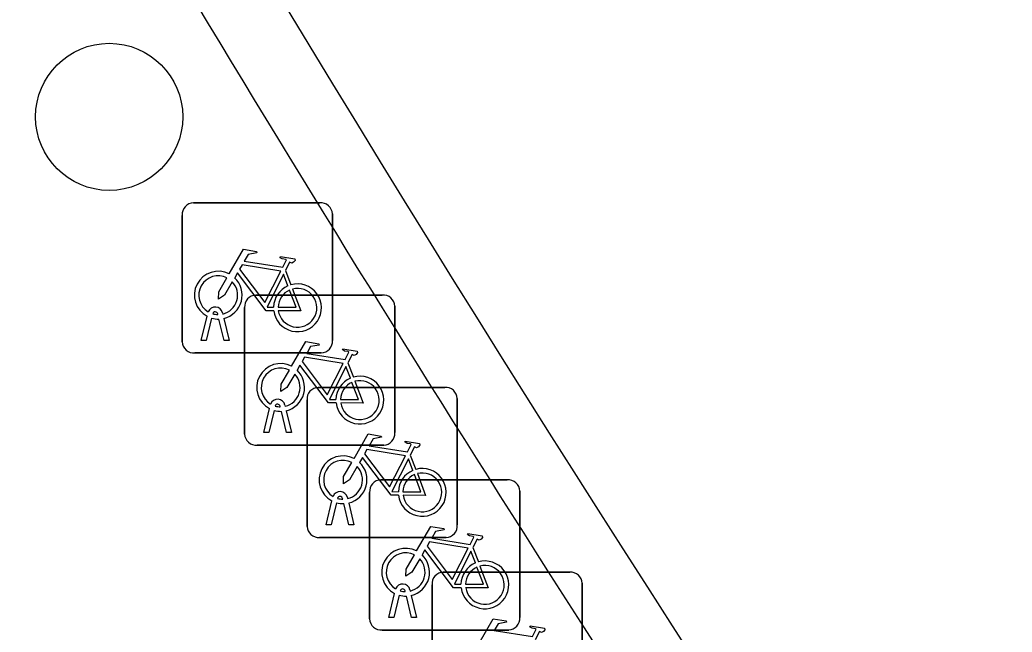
# Model space of a CAD drawing. Extents: x 161087 to 161926, y 382572 to 383873.
# Drawn here: x 161645.77 to 161652.37, y 383132.58 to 383136.65 of the extents above; entities that cross this region are included whole.
import ezdxf

# ---------------------------------------------------------------- set-up
doc = ezdxf.new("R2010")
doc.units = 0
for name, color, linetype in [('IMGEO_Boom', 7, 'Continuous'), ('IMGEO_Fietsenrek', 7, 'Continuous'), ('IMGEO_Fietspad_gesloten', 7, 'Continuous'), ('IMGEO_Groenvoorziening', 7, 'Continuous'), ('IMGEO_Muur', 7, 'Continuous'), ('IMGEO_Voetgangersgebied_open', 7, 'Continuous')]:
    doc.layers.add(name, color=color, linetype=linetype)

msp = doc.modelspace()

# ---------------------------------------------------------------- linework, layer by layer
at = {"layer": 'IMGEO_Boom'}
msp.add_circle((161646.366, 383136.006), 0.4892, dxfattribs=at)
at = {"layer": 'IMGEO_Fietsenrek'}
for p, q in [((161646.9259, 383135.4345), (161647.7668, 383135.4345)), ((161647.7668, 383135.4345), (161646.9259, 383135.4345)), ((161646.8515, 383134.5099), (161646.8515, 383135.3508)), ((161646.8515, 383135.3508), (161646.8515, 383134.5099)), ((161647.8505, 383135.3601), (161647.8505, 383134.5192)), ((161647.8505, 383134.5192), (161647.8505, 383135.3601)), ((161647.5382, 383134.9842), (161647.5745, 383134.889)), ((161647.3409, 383134.8205), (161648.1818, 383134.8205)), ((161648.1818, 383134.8205), (161647.3409, 383134.8205)), ((161647.2665, 383133.8959), (161647.2665, 383134.7368)), ((161647.2665, 383134.7368), (161647.2665, 383133.8959)), ((161648.2655, 383134.7461), (161648.2655, 383133.9052)), ((161648.2655, 383133.9052), (161648.2655, 383134.7461)), ((161646.9785, 383134.5193), (161647.0168, 383134.6793)), ((161647.0472, 383134.6671), (161647.0119, 383134.5193)), ((161647.0889, 383134.6909), (161647.0879, 383134.6952)), ((161647.13, 383134.5193), (161647.0961, 383134.661)), ((161647.1196, 383134.7024), (161647.1214, 383134.6945)), ((161647.1284, 383134.6653), (161647.1634, 383134.5193)), ((161647.0119, 383134.5193), (161646.9785, 383134.5193)), ((161647.1634, 383134.5193), (161647.13, 383134.5193)), ((161647.7761, 383134.4355), (161646.9352, 383134.4355)), ((161646.9352, 383134.4355), (161647.7761, 383134.4355)), ((161647.9532, 383134.3702), (161647.9895, 383134.275)), ((161647.7559, 383134.2065), (161648.5968, 383134.2065)), ((161648.5968, 383134.2065), (161647.7559, 383134.2065)), ((161647.6815, 383133.2819), (161647.6815, 383134.1228)), ((161647.6815, 383134.1228), (161647.6815, 383133.2819)), ((161648.6805, 383134.1321), (161648.6805, 383133.2912)), ((161648.6805, 383133.2912), (161648.6805, 383134.1321)), ((161647.3935, 383133.9053), (161647.4318, 383134.0653)), ((161647.5039, 383134.0769), (161647.5029, 383134.0812)), ((161647.5346, 383134.0884), (161647.5364, 383134.0805)), ((161647.4622, 383134.0531), (161647.4269, 383133.9053)), ((161647.545, 383133.9053), (161647.5111, 383134.047)), ((161647.5434, 383134.0513), (161647.5784, 383133.9053)), ((161647.4269, 383133.9053), (161647.3935, 383133.9053)), ((161647.5784, 383133.9053), (161647.545, 383133.9053)), ((161648.1911, 383133.8215), (161647.3502, 383133.8215)), ((161647.3502, 383133.8215), (161648.1911, 383133.8215)), ((161648.3682, 383133.7562), (161648.4045, 383133.661)), ((161648.1719, 383133.5915), (161649.0128, 383133.5915)), ((161649.0128, 383133.5915), (161648.1719, 383133.5915)), ((161647.9189, 383133.4629), (161647.9179, 383133.4672)), ((161647.9496, 383133.4744), (161647.9514, 383133.4665)), ((161648.0975, 383132.6669), (161648.0975, 383133.5078)), ((161648.0975, 383133.5078), (161648.0975, 383132.6669)), ((161649.0965, 383133.5171), (161649.0965, 383132.6762)), ((161649.0965, 383132.6762), (161649.0965, 383133.5171)), ((161647.8085, 383133.2913), (161647.8468, 383133.4513)), ((161647.8772, 383133.4391), (161647.8419, 383133.2913)), ((161647.96, 383133.2913), (161647.9261, 383133.433)), ((161647.9584, 383133.4373), (161647.9934, 383133.2913)), ((161647.8419, 383133.2913), (161647.8085, 383133.2913)), ((161647.9934, 383133.2913), (161647.96, 383133.2913)), ((161648.6061, 383133.2075), (161647.7652, 383133.2075)), ((161647.7652, 383133.2075), (161648.6061, 383133.2075)), ((161648.7842, 383133.1412), (161648.8205, 383133.046)), ((161648.5869, 383132.9775), (161649.4278, 383132.9775)), ((161649.4278, 383132.9775), (161648.5869, 383132.9775)), ((161648.5125, 383132.0529), (161648.5125, 383132.8938)), ((161648.5125, 383132.8938), (161648.5125, 383132.0529)), ((161649.5115, 383132.9031), (161649.5115, 383132.0622)), ((161649.5115, 383132.0622), (161649.5115, 383132.9031)), ((161648.2245, 383132.6763), (161648.2628, 383132.8363)), ((161648.2932, 383132.8241), (161648.2579, 383132.6763)), ((161648.3349, 383132.8479), (161648.3339, 383132.8522)), ((161648.376, 383132.6763), (161648.3421, 383132.818)), ((161648.3656, 383132.8594), (161648.3674, 383132.8515)), ((161648.3744, 383132.8223), (161648.4094, 383132.6763)), ((161648.2579, 383132.6763), (161648.2245, 383132.6763)), ((161648.4094, 383132.6763), (161648.376, 383132.6763)), ((161649.0221, 383132.5925), (161648.1812, 383132.5925)), ((161648.1812, 383132.5925), (161649.0221, 383132.5925))]:
    msp.add_line(p, q, dxfattribs=at)
for points in [[(161647.1641, 383134.9612), (161647.2588, 383135.1247), (161647.345, 383135.1109), (161647.3467, 383135.1022), (161647.2906, 383135.0913), (161647.2644, 383135.046), (161647.5196, 383135.0052)], [(161647.5196, 383135.0052), (161647.5446, 383135.054), (161647.5395, 383135.058), (161647.5163, 383135.0617), (161647.5036, 383135.0692), (161647.5026, 383135.0723), (161647.5048, 383135.0769), (161647.5996, 383135.0618), (161647.6019, 383135.0515), (161647.5925, 383135.0391), (161647.5801, 383135.0327), (161647.5656, 383135.0389), (161647.5382, 383134.9842)], [(161647.5067, 383134.98), (161647.2499, 383135.021), (161647.2332, 383134.9922), (161647.4002, 383134.7719), (161647.5067, 383134.98)], [(161647.1848, 383134.9087), (161647.1332, 383134.8195), (161647.0933, 383134.7935), (161647.0945, 383134.841), (161647.149, 383134.9352)], [(161647.4598, 383134.7165), (161647.4101, 383134.7166), (161647.2194, 383134.9683), (161647.2004, 383134.9355)], [(161647.5547, 383134.882), (161647.5254, 383134.9588), (161647.416, 383134.7407), (161647.4587, 383134.7406)], [(161647.4887, 383134.7405), (161647.6086, 383134.7403), (161647.5654, 383134.8539)], [(161647.5852, 383134.8608), (161647.6402, 383134.7162), (161647.4901, 383134.7165)], [(161647.5791, 383134.3472), (161647.6738, 383134.5107), (161647.76, 383134.4969), (161647.7617, 383134.4882), (161647.7056, 383134.4773), (161647.6794, 383134.432), (161647.9346, 383134.3912)], [(161647.9346, 383134.3912), (161647.9596, 383134.44), (161647.9545, 383134.444), (161647.9313, 383134.4477), (161647.9186, 383134.4552), (161647.9176, 383134.4583), (161647.9198, 383134.4629), (161648.0146, 383134.4478), (161648.0169, 383134.4375), (161648.0075, 383134.4251), (161647.9951, 383134.4187), (161647.9806, 383134.4249), (161647.9532, 383134.3702)], [(161647.9217, 383134.366), (161647.6649, 383134.407), (161647.6482, 383134.3782), (161647.8152, 383134.1579), (161647.9217, 383134.366)], [(161647.5998, 383134.2947), (161647.5482, 383134.2055), (161647.5083, 383134.1795), (161647.5095, 383134.227), (161647.564, 383134.3212)], [(161647.8748, 383134.1025), (161647.8251, 383134.1026), (161647.6344, 383134.3543), (161647.6154, 383134.3215)], [(161647.9697, 383134.268), (161647.9404, 383134.3448), (161647.831, 383134.1267), (161647.8737, 383134.1266)], [(161647.9037, 383134.1265), (161648.0236, 383134.1263), (161647.9804, 383134.2399)], [(161648.0002, 383134.2468), (161648.0552, 383134.1022), (161647.9051, 383134.1025)], [(161647.9941, 383133.7332), (161648.0888, 383133.8967), (161648.175, 383133.8829), (161648.1767, 383133.8742), (161648.1206, 383133.8633), (161648.0944, 383133.818), (161648.3496, 383133.7772)], [(161648.3367, 383133.752), (161648.0799, 383133.793), (161648.0632, 383133.7642), (161648.2302, 383133.5439), (161648.3367, 383133.752)], [(161648.3496, 383133.7772), (161648.3746, 383133.826), (161648.3695, 383133.83), (161648.3463, 383133.8337), (161648.3336, 383133.8412), (161648.3326, 383133.8443), (161648.3348, 383133.8489), (161648.4296, 383133.8338), (161648.4319, 383133.8235), (161648.4225, 383133.8111), (161648.4101, 383133.8047), (161648.3956, 383133.8109), (161648.3682, 383133.7562)], [(161648.2898, 383133.4885), (161648.2401, 383133.4886), (161648.0494, 383133.7403), (161648.0304, 383133.7075)], [(161648.3847, 383133.654), (161648.3554, 383133.7308), (161648.246, 383133.5127), (161648.2887, 383133.5126)], [(161648.0148, 383133.6807), (161647.9632, 383133.5915), (161647.9233, 383133.5655), (161647.9245, 383133.613), (161647.979, 383133.7072)], [(161648.3187, 383133.5125), (161648.4386, 383133.5123), (161648.3954, 383133.6259)], [(161648.4152, 383133.6328), (161648.4702, 383133.4882), (161648.3201, 383133.4885)], [(161648.4101, 383133.1182), (161648.5048, 383133.2817), (161648.591, 383133.2679), (161648.5927, 383133.2592), (161648.5366, 383133.2483), (161648.5104, 383133.203), (161648.7656, 383133.1622)], [(161648.7656, 383133.1622), (161648.7906, 383133.211), (161648.7855, 383133.215), (161648.7623, 383133.2187), (161648.7496, 383133.2262), (161648.7486, 383133.2293), (161648.7508, 383133.2339), (161648.8456, 383133.2188), (161648.8479, 383133.2085), (161648.8385, 383133.1961), (161648.8261, 383133.1897), (161648.8116, 383133.1959), (161648.7842, 383133.1412)], [(161648.7527, 383133.137), (161648.4959, 383133.178), (161648.4792, 383133.1492), (161648.6462, 383132.9289), (161648.7527, 383133.137)], [(161648.4308, 383133.0657), (161648.3792, 383132.9765), (161648.3393, 383132.9505), (161648.3405, 383132.998), (161648.395, 383133.0922)], [(161648.7058, 383132.8735), (161648.6561, 383132.8736), (161648.4654, 383133.1253), (161648.4464, 383133.0925)], [(161648.8007, 383133.039), (161648.7714, 383133.1158), (161648.662, 383132.8977), (161648.7047, 383132.8976)], [(161648.7347, 383132.8975), (161648.8546, 383132.8973), (161648.8114, 383133.0109)], [(161648.8312, 383133.0178), (161648.8862, 383132.8732), (161648.7361, 383132.8735)], [(161648.8251, 383132.5042), (161648.9198, 383132.6677), (161649.006, 383132.6539), (161649.0077, 383132.6452), (161648.9516, 383132.6343), (161648.9254, 383132.589), (161649.1806, 383132.5482)], [(161649.1806, 383132.5482), (161649.2056, 383132.597), (161649.2005, 383132.601), (161649.1773, 383132.6047), (161649.1646, 383132.6122), (161649.1636, 383132.6153), (161649.1658, 383132.6199), (161649.2606, 383132.6048), (161649.2629, 383132.5945), (161649.2535, 383132.5821), (161649.2411, 383132.5757), (161649.2266, 383132.5819), (161649.1992, 383132.5272)]]:
    msp.add_lwpolyline(points, dxfattribs=at)
for centre, radius, start, end in [((161646.9292, 383135.3566), 0.0779, 92.4484, 184.28452), ((161646.9292, 383135.3566), 0.0779, 92.4484, 184.28452), ((161647.7726, 383135.3568), 0.0779, 2.4484, 94.28452), ((161647.7726, 383135.3568), 0.0779, 2.4484, 94.28452), ((161647.0911, 383134.8199), 0.159, 62.67661, 242.13685), ((161647.0911, 383134.8199), 0.129, 63.31916, 238.90302), ((161647.0911, 383134.8199), 0.159, 283.5766, 46.60424), ((161647.0911, 383134.8199), 0.129, 283.60429, 43.43025), ((161647.6177, 383134.7359), 0.159, 113.3408, 178.32165), ((161647.6177, 383134.7359), 0.159, 187.0065, 105.77075), ((161647.6177, 383134.7359), 0.129, 113.92302, 177.95563), ((161647.6177, 383134.7359), 0.129, 188.67146, 104.58832), ((161647.3442, 383134.7426), 0.0779, 92.4484, 184.28452), ((161647.3442, 383134.7426), 0.0779, 92.4484, 184.28452), ((161648.1876, 383134.7428), 0.0779, 2.4484, 94.28452), ((161648.1876, 383134.7428), 0.0779, 2.4484, 94.28452), ((161647.0709, 383134.6913), 0.0499, 12.8025, 158.69338), ((161647.0911, 383134.8199), 0.159, 253.99666, 271.78671), ((161647.0709, 383134.6913), 0.0174, 12.8025, 163.45023), ((161647.0911, 383134.8199), 0.129, 253.41502, 269.02044), ((161647.7728, 383134.5134), 0.0779, 272.4484, 4.28452), ((161647.7728, 383134.5134), 0.0779, 272.4484, 4.28452), ((161646.9294, 383134.5132), 0.0779, 182.4484, 274.28452), ((161646.9294, 383134.5132), 0.0779, 182.4484, 274.28452), ((161647.5061, 383134.2059), 0.159, 62.67661, 242.13685), ((161647.5061, 383134.2059), 0.129, 63.31916, 238.90302), ((161647.5061, 383134.2059), 0.159, 283.5766, 46.60424), ((161647.5061, 383134.2059), 0.129, 283.60429, 43.43025), ((161648.0327, 383134.1219), 0.159, 113.3408, 178.32165), ((161648.0327, 383134.1219), 0.159, 187.0065, 105.77075), ((161647.7592, 383134.1286), 0.0779, 92.4484, 184.28452), ((161647.7592, 383134.1286), 0.0779, 92.4484, 184.28452), ((161648.0327, 383134.1219), 0.129, 113.92302, 177.95563), ((161648.0327, 383134.1219), 0.129, 188.67146, 104.58832), ((161648.6026, 383134.1288), 0.0779, 2.4484, 94.28452), ((161648.6026, 383134.1288), 0.0779, 2.4484, 94.28452), ((161647.4859, 383134.0773), 0.0499, 12.8025, 158.69338), ((161647.4859, 383134.0773), 0.0174, 12.8025, 163.45023), ((161647.5061, 383134.2059), 0.129, 253.41502, 269.02044), ((161647.5061, 383134.2059), 0.159, 253.99666, 271.78671), ((161647.3444, 383133.8992), 0.0779, 182.4484, 274.28452), ((161647.3444, 383133.8992), 0.0779, 182.4484, 274.28452), ((161648.1878, 383133.8994), 0.0779, 272.4484, 4.28452), ((161648.1878, 383133.8994), 0.0779, 272.4484, 4.28452), ((161647.9211, 383133.5919), 0.159, 62.67661, 242.13685), ((161647.9211, 383133.5919), 0.129, 63.31916, 238.90302), ((161647.9211, 383133.5919), 0.129, 283.60429, 43.43025), ((161647.9211, 383133.5919), 0.159, 283.5766, 46.60424), ((161648.4477, 383133.5079), 0.159, 187.0065, 105.77075), ((161648.4477, 383133.5079), 0.159, 113.3408, 178.32165), ((161648.4477, 383133.5079), 0.129, 113.92302, 177.95563), ((161648.4477, 383133.5079), 0.129, 188.67146, 104.58832), ((161648.1752, 383133.5136), 0.0779, 92.4484, 184.28452), ((161648.1752, 383133.5136), 0.0779, 92.4484, 184.28452), ((161649.0186, 383133.5138), 0.0779, 2.4484, 94.28452), ((161649.0186, 383133.5138), 0.0779, 2.4484, 94.28452), ((161647.9009, 383133.4633), 0.0499, 12.8025, 158.69338), ((161647.9009, 383133.4633), 0.0174, 12.8025, 163.45023), ((161647.9211, 383133.5919), 0.129, 253.41502, 269.02044), ((161647.9211, 383133.5919), 0.159, 253.99666, 271.78671), ((161647.7594, 383133.2852), 0.0779, 182.4484, 274.28452), ((161647.7594, 383133.2852), 0.0779, 182.4484, 274.28452), ((161648.6028, 383133.2854), 0.0779, 272.4484, 4.28452), ((161648.6028, 383133.2854), 0.0779, 272.4484, 4.28452), ((161648.3371, 383132.9769), 0.159, 62.67661, 242.13685), ((161648.3371, 383132.9769), 0.129, 63.31916, 238.90302), ((161648.3371, 383132.9769), 0.129, 283.60429, 43.43025), ((161648.3371, 383132.9769), 0.159, 283.5766, 46.60424), ((161648.8637, 383132.8929), 0.159, 113.3408, 178.32165), ((161648.8637, 383132.8929), 0.159, 187.0065, 105.77075), ((161648.8637, 383132.8929), 0.129, 113.92302, 177.95563), ((161648.8637, 383132.8929), 0.129, 188.67146, 104.58832), ((161648.5902, 383132.8996), 0.0779, 92.4484, 184.28452), ((161648.5902, 383132.8996), 0.0779, 92.4484, 184.28452), ((161649.4336, 383132.8998), 0.0779, 2.4484, 94.28452), ((161649.4336, 383132.8998), 0.0779, 2.4484, 94.28452), ((161648.3169, 383132.8483), 0.0499, 12.8025, 158.69338), ((161648.3371, 383132.9769), 0.159, 253.99666, 271.78671), ((161648.3169, 383132.8483), 0.0174, 12.8025, 163.45023), ((161648.3371, 383132.9769), 0.129, 253.41502, 269.02044), ((161649.0188, 383132.6704), 0.0779, 272.4484, 4.28452), ((161649.0188, 383132.6704), 0.0779, 272.4484, 4.28452), ((161648.1754, 383132.6702), 0.0779, 182.4484, 274.28452), ((161648.1754, 383132.6702), 0.0779, 182.4484, 274.28452)]:
    msp.add_arc(centre, radius, start, end, dxfattribs=at)
at = {"layer": 'IMGEO_Fietspad_gesloten'}
msp.add_arc((162185.0428, 383508.1207), 648.4158, 214.3354736, 215.2235709, dxfattribs=at)
at = {"layer": 'IMGEO_Groenvoorziening'}
for centre, radius, start, end in [((161792.983, 383224.6177), 169.9309, 206.322636, 219.436813), ((162185.0428, 383508.1207), 648.4158, 214.3354736, 215.2235709)]:
    msp.add_arc(centre, radius, start, end, dxfattribs=at)
at = {"layer": 'IMGEO_Muur'}
for centre, radius, start, end in [((161792.983, 383224.6177), 169.9309, 206.322636, 219.436813), ((161793.1907, 383224.7429), 170.673, 206.328315, 212.669868), ((161793.0598, 383224.6693), 170.5231, 212.672764, 219.43393)]:
    msp.add_arc(centre, radius, start, end, dxfattribs=at)
at = {"layer": 'IMGEO_Voetgangersgebied_open'}
for centre, radius, start, end in [((161793.1907, 383224.7429), 170.673, 206.328315, 212.669868), ((161793.0598, 383224.6693), 170.5231, 212.672764, 219.43393)]:
    msp.add_arc(centre, radius, start, end, dxfattribs=at)

doc.saveas('drawing.dxf')
